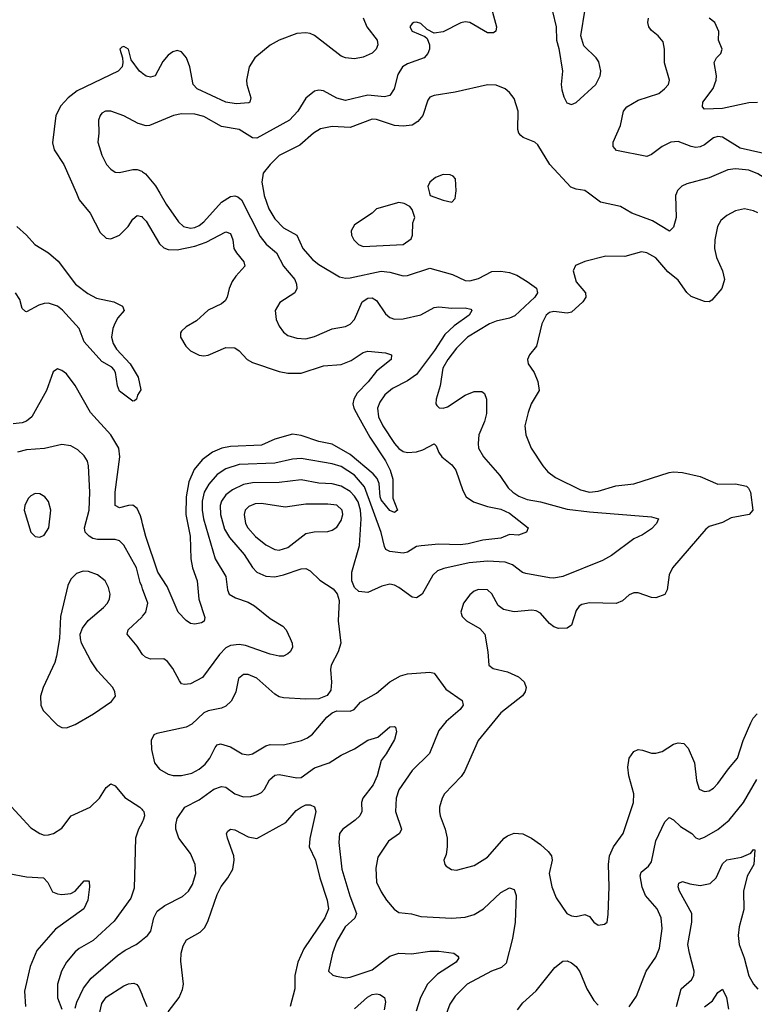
# Model space of a CAD drawing. Header units: inches. Extents: x 2001573 to 2220545, y 644482 to 846830.
# Tile 550 of 656: x 2110739 to 2114054, y 816340 to 820783. Entities that reach past the tile are written whole.
import ezdxf

# ---------------------------------------------------------------- set-up
doc = ezdxf.new("R2010")
doc.units = ezdxf.units.IN
doc.header["$MEASUREMENT"] = 0
doc.layers.add('C1811', color=7, linetype='Continuous')
doc.layers.add('C1812', color=7, linetype='Continuous')

msp = doc.modelspace()

# ---------------------------------------------------------------- linework, layer by layer
at = {"layer": 'C1811', "color": 5}
for points, elevation in [([(2110995.4, 820000), (2111008.4, 819970), (2111057.3, 819910), (2111101.9, 819821.9), (2111130, 819796.5), (2111150, 819794.2), (2111190, 819810.2), (2111228.4, 819850), (2111250, 819882.3), (2111270, 819898.5), (2111290, 819894.4), (2111293.9, 819890.4), (2111310, 819873.6), (2111370, 819771.3), (2111390, 819753), (2111410, 819745), (2111450, 819744.2), (2111530, 819760.1), (2111580.5, 819779.5), (2111670, 819826), (2111690, 819818.7), (2111700.7, 819790), (2111706.2, 819750), (2111717.2, 819730), (2111751.3, 819690), (2111755.3, 819670), (2111714.7, 819625.3), (2111698.8, 819601.2), (2111684.4, 819570), (2111675.6, 819530), (2111665.9, 819514.1), (2111650, 819501.3), (2111590, 819471.6), (2111536.7, 819423.3), (2111490, 819397.3), (2111470, 819377.6), (2111465.3, 819370), (2111464.7, 819350), (2111489.3, 819310), (2111510, 819288.4), (2111550, 819268.4), (2111570, 819266.5), (2111590, 819269.2), (2111670, 819304), (2111710, 819302), (2111729.1, 819289.1), (2111766.4, 819250), (2111790, 819236.1), (2111910, 819195), (2111950, 819187.4), (2112010, 819188.4), (2112110, 819220.5), (2112190, 819226.3), (2112235.2, 819244.8), (2112290, 819281.5), (2112310, 819287.7), (2112390, 819279.5), (2112417.3, 819270), (2112414.9, 819250), (2112350, 819197.1), (2112312.1, 819147.9), (2112261.8, 819098.2), (2112246.8, 819070), (2112243.4, 819050), (2112247.4, 819030), (2112267.9, 818990), (2112319.6, 818899.6), (2112390, 818792.6), (2112411.2, 818750), (2112423, 818710), (2112423.7, 818623.7), (2112444.9, 818570), (2112430, 818559.6), (2112410, 818567.8), (2112370, 818616.8), (2112365.4, 818630), (2112361.4, 818690), (2112351.8, 818711.8), (2112334.2, 818734.2), (2112230, 818820.3), (2112150, 818868), (2112090, 818879.5), (2112010, 818906), (2111970, 818912.8), (2111890.2, 818890), (2111830, 818862.6), (2111690, 818857.5), (2111651.2, 818848.8), (2111610, 818831), (2111563.2, 818796.8), (2111526.3, 818753.7), (2111503, 818697), (2111490.4, 818630), (2111488.4, 818550), (2111508.4, 818451.6), (2111512.2, 818350), (2111519.8, 818310), (2111539.8, 818250), (2111547.5, 818167.5), (2111574.3, 818085.7), (2111571.6, 818068.5), (2111559.3, 818060.7), (2111530, 818054.7), (2111510, 818058), (2111490, 818071.6), (2111454.7, 818110), (2111404.4, 818224.4), (2111362.2, 818290), (2111309, 818450), (2111293.9, 818507.6), (2111290, 818522.3), (2111284.3, 818544.3), (2111270, 818576.4), (2111250, 818592.3), (2111230, 818591.3), (2111190, 818579.8), (2111169.9, 818589.9), (2111169.9, 818650), (2111191.4, 818810), (2111187, 818850), (2111150.6, 818910), (2111059.4, 819010), (2110990, 819132.6), (2110950, 819184.8), (2110930, 819200.4), (2110910, 819206.6), (2110890, 819193.3), (2110860.2, 819110), (2110794.2, 818990), (2110770, 818971.3), (2110750, 818963.6), (2110710, 818958.4)], 320), ([(2111371.8, 820000), (2111400.9, 819950), (2111455.8, 819870), (2111478.5, 819850), (2111510, 819841.9), (2111530, 819844.4), (2111550, 819854), (2111570.5, 819870), (2111650, 819958.6), (2111690, 819985.1), (2111710, 819987.8), (2111723.8, 819983.8), (2111741, 819970), (2111824.6, 819804.6), (2111851.8, 819770), (2111898, 819730), (2111930, 819670.2), (2111980.8, 819610), (2111989, 819590), (2111990.3, 819570), (2111980.3, 819550), (2111913, 819507), (2111892.8, 819470), (2111897.3, 819430), (2111910, 819400.5), (2111930, 819372.2), (2111950, 819358.3), (2111990, 819344.9), (2112030, 819342.9), (2112070, 819353.2), (2112150, 819387.8), (2112210, 819398), (2112230, 819409.3), (2112250.4, 819429.6), (2112284.1, 819510), (2112310, 819526.4), (2112330, 819527.1), (2112350, 819515.2), (2112390, 819454.9), (2112410, 819438.6), (2112430, 819431.3), (2112470, 819433.4), (2112550, 819451), (2112610, 819483.8), (2112630, 819487.6), (2112690, 819480.5), (2112750, 819482.6), (2112775.8, 819475.8), (2112778.9, 819470), (2112767.9, 819450), (2112699.4, 819400.6), (2112658.3, 819361.7), (2112611.1, 819290), (2112530, 819181.6), (2112490, 819152.5), (2112421.6, 819118.4), (2112387.1, 819090), (2112363.8, 819056.2), (2112354, 819030), (2112358, 818990), (2112377.5, 818950), (2112430, 818870.9), (2112450, 818847.1), (2112470, 818834.6), (2112490, 818830.1), (2112530, 818832.3), (2112558.4, 818841.6), (2112610, 818868.5), (2112619.1, 818859.1), (2112630.2, 818830), (2112643.6, 818810), (2112690, 818774), (2112707.7, 818750), (2112738.9, 818658.9), (2112754.6, 818630), (2112786.7, 818606.7), (2112850, 818586.4), (2112910, 818574.3), (2112950, 818555.4), (2113033.7, 818490), (2113026.4, 818470), (2112990, 818456.4), (2112950, 818459.7), (2112910, 818443.8), (2112830, 818434.4), (2112762.8, 818417.2), (2112726.3, 818413.7), (2112630, 818415.8), (2112550.7, 818409.3), (2112530, 818405.7), (2112490, 818380.3), (2112470, 818376.2), (2112410, 818383.4), (2112391.8, 818391.8), (2112385, 818405), (2112370, 818468.4), (2112294.7, 818674.8), (2112250, 818728.1), (2112190, 818766.5), (2112150, 818779), (2112010, 818803.1), (2111970, 818799.6), (2111890, 818781.5), (2111730, 818775.4), (2111670, 818756.4), (2111630.1, 818729.9), (2111592.6, 818687.4), (2111571.9, 818650), (2111563, 818610), (2111562.9, 818570), (2111569.3, 818530), (2111621.3, 818350), (2111669.3, 818270), (2111676.4, 818210), (2111684.9, 818190), (2111713.3, 818173.3), (2111770, 818154.3), (2111798.4, 818138.4), (2111870, 818080.3), (2111926.7, 818046.7), (2111941.3, 818030), (2111960.3, 817990), (2111968.5, 817970), (2111970.3, 817950), (2111960.5, 817930), (2111950, 817920.7), (2111930, 817911.3), (2111910, 817911), (2111870, 817919.4), (2111758.4, 817958.4), (2111730, 817963.6), (2111690, 817959.3), (2111670, 817948), (2111641.3, 817918.7), (2111564.9, 817815.1), (2111510, 817786.2), (2111482.5, 817782.5), (2111470, 817786.6), (2111459.8, 817799.8), (2111430, 817854.7), (2111406.6, 817886.6), (2111390, 817898.5), (2111330, 817897.4), (2111306.6, 817906.6), (2111293.9, 817918.6), (2111290, 817922.3), (2111270, 817955.1), (2111224.7, 818010), (2111228.7, 818030), (2111290, 818086.3), (2111291.9, 818088.1), (2111293.9, 818090.7), (2111308.1, 818110), (2111317, 818150), (2111293.9, 818215.1), (2111290, 818226), (2111283.7, 818243.7), (2111266.9, 818310), (2111210, 818412.1), (2111190.4, 818430.4), (2111170, 818437.5), (2111090, 818437.6), (2111070, 818442.3), (2111052.2, 818452.2), (2111034.8, 818470), (2111032.5, 818490), (2111052.2, 818570), (2111055.7, 818650), (2111050.6, 818770), (2111044.8, 818790), (2111030, 818814.3), (2111001.4, 818841.4), (2110970, 818860.4), (2110930, 818866.2), (2110852.1, 818847.9), (2110770, 818841.6), (2110730, 818831.3)], 340), ([(2111840.5, 820000), (2111842.1, 819990), (2111863.3, 819930), (2111890, 819884.3), (2111930, 819843.7), (2111990.5, 819810.5), (2112017.6, 819750), (2112061.2, 819701.2), (2112090, 819677.6), (2112183, 819623), (2112210, 819616.8), (2112230, 819617.6), (2112370, 819647.5), (2112410, 819644.2), (2112470, 819627), (2112490, 819628.6), (2112590, 819660.9), (2112693.1, 819633.1), (2112750, 819605.4), (2112770, 819603.9), (2112810, 819615.3), (2112870, 819646.8), (2112910, 819648.4), (2112950, 819642.7), (2112982, 819630), (2113030, 819602), (2113070.8, 819570.8), (2113075.6, 819550), (2113063.5, 819530), (2112973.1, 819446.9), (2112950, 819436.3), (2112890, 819423), (2112859.7, 819410), (2112760.1, 819350), (2112710, 819300.8), (2112670.9, 819250), (2112649.1, 819210), (2112636.6, 819130), (2112619.1, 819070), (2112617, 819050), (2112621.1, 819041.1), (2112631.8, 819031.8), (2112650, 819030.2), (2112670, 819036.5), (2112750, 819088.7), (2112790, 819105.1), (2112824.3, 819104.3), (2112836.4, 819096.4), (2112845.8, 819070), (2112845.5, 819005.5), (2112837.4, 818970), (2112811.9, 818910), (2112807.6, 818870), (2112810.2, 818850), (2112832.3, 818810), (2112905.8, 818725.8), (2112943.2, 818670), (2112964.2, 818650), (2112992.3, 818632.3), (2113030, 818617.9), (2113090, 818606.9), (2113210, 818574.4), (2113310, 818561.6), (2113590, 818539.1), (2113622, 818530), (2113613.4, 818510), (2113590, 818486), (2113550, 818458.3), (2113510, 818440.5), (2113410, 818365.6), (2113370, 818342.8), (2113190, 818270.8), (2113150, 818262.5), (2113130, 818263.5), (2113023.7, 818283.7), (2113008.2, 818288.2), (2112963, 818323), (2112930, 818334.7), (2112850, 818339.5), (2112767.6, 818332.4), (2112653, 818307), (2112624.1, 818295.9), (2112604.2, 818275.8), (2112555.8, 818190), (2112530, 818174), (2112510, 818177.4), (2112450, 818220.2), (2112430, 818231.5), (2112410, 818235.3), (2112373.3, 818226.7), (2112310, 818197.3), (2112270, 818203), (2112250, 818220.9), (2112238.5, 818250), (2112238.4, 818290), (2112273.5, 818410), (2112280.6, 818530), (2112277.9, 818570), (2112266.5, 818606.5), (2112250, 818633.4), (2112230, 818653.8), (2112190, 818678), (2112150, 818688.6), (2112090, 818692.1), (2112010, 818705.9), (2111910, 818694.6), (2111790, 818693.4), (2111750, 818685), (2111699.2, 818660.8), (2111670, 818639.2), (2111649.6, 818610), (2111644.2, 818590), (2111645.1, 818550), (2111664.2, 818484.2), (2111686.5, 818446.5), (2111752.4, 818370), (2111790, 818310.2), (2111810, 818290.2), (2111850, 818272), (2111890, 818268.2), (2111930, 818277), (2112010, 818304.5), (2112030, 818306.7), (2112050, 818296.5), (2112093.4, 818253.4), (2112154.4, 818214.4), (2112171.6, 818191.6), (2112181.4, 818161.4), (2112176.8, 818070), (2112188.4, 817970), (2112177.2, 817930), (2112144.7, 817870), (2112142, 817850), (2112146.6, 817793.4), (2112142.8, 817757.2), (2112126.7, 817733.3), (2112090, 817718.7), (2112030, 817716.8), (2111930, 817722), (2111910, 817727), (2111890, 817738.8), (2111810, 817811.4), (2111770, 817827.9), (2111750, 817827.4), (2111726.5, 817810), (2111714.5, 817750), (2111706.3, 817730), (2111693, 817707), (2111670, 817685.5), (2111650, 817676.2), (2111590, 817663.5), (2111570, 817655), (2111516, 817604), (2111490.6, 817590), (2111357.6, 817562.4), (2111344.3, 817555.7), (2111332.4, 817530), (2111333.5, 817490), (2111347.7, 817430), (2111370, 817400.7), (2111410, 817378.5), (2111432.7, 817372.7), (2111470, 817372), (2111516.8, 817383.2), (2111550, 817400.1), (2111577, 817423), (2111597.3, 817450), (2111621, 817499), (2111630, 817510.3), (2111645.2, 817514.8), (2111690, 817501.2), (2111743.8, 817470), (2111770, 817465), (2111790, 817470.1), (2111850, 817506.3), (2111870, 817511.9), (2111930, 817511), (2112010.4, 817529.7), (2112038.3, 817541.7), (2112061.4, 817558.6), (2112125.2, 817634.8), (2112150, 817654.4), (2112170, 817663.7), (2112230, 817662), (2112249.2, 817670), (2112276.6, 817703.4), (2112350, 817744), (2112410, 817795.5), (2112458.4, 817821.6), (2112489.1, 817830.9), (2112590, 817838.9), (2112610, 817833.7), (2112661.8, 817761.8), (2112736.4, 817710), (2112740.3, 817690), (2112727.2, 817670), (2112663.4, 817616.6), (2112630, 817575.1), (2112588.9, 817471.1), (2112510, 817395.3), (2112450, 817306.9), (2112438.8, 817270), (2112435.3, 817210), (2112462.6, 817130), (2112453.1, 817110), (2112403.5, 817076.5), (2112355.8, 817004.2), (2112345.9, 816954.1), (2112350, 816891), (2112370, 816848), (2112394.3, 816810), (2112429.4, 816769.4), (2112450, 816754.3), (2112507.4, 816747.4), (2112550, 816736.2), (2112690, 816727.8), (2112750, 816732.5), (2112790, 816745.5), (2112831.9, 816770), (2112910, 816844.2), (2112950, 816866), (2112970, 816857.1), (2112979.2, 816830), (2112974.6, 816710), (2112963, 816637), (2112935, 816524.9), (2112913.5, 816506.5), (2112868.8, 816490), (2112758.9, 816430), (2112704.2, 816375.9), (2112679.9, 816339.9), (2112653.8, 816266.1)], 360), ([(2112589.3, 820000), (2112592, 819990), (2112650, 819967.7), (2112690, 819958.8), (2112703.7, 819976.3), (2112707.7, 820000)], 380), ([(2113702.7, 820000), (2113698.9, 819990), (2113701.1, 819890), (2113690, 819846), (2113671.3, 819828.7), (2113595.1, 819875.1), (2113501.3, 819910), (2113450, 819939.3), (2113359.6, 819959.6), (2113306.5, 820000)], 360), ([(2114070, 819911.9), (2114050, 819920.9), (2114010, 819928.6), (2113970, 819919.8), (2113930, 819898.9), (2113903.7, 819876.3), (2113887.8, 819850), (2113876.1, 819790), (2113874.9, 819750), (2113883.2, 819710), (2113910.2, 819650), (2113919.1, 819610), (2113907.6, 819570), (2113862.2, 819517.8), (2113850, 819509.6), (2113830, 819511.1), (2113770, 819533.8), (2113750, 819551.1), (2113710, 819607.3), (2113664.6, 819644.6), (2113610, 819707.8), (2113570, 819731.2), (2113545.5, 819734.5), (2113470, 819713.6), (2113384.4, 819715.6), (2113288.9, 819691.1), (2113246.7, 819673.3), (2113236.4, 819650), (2113250, 819600.5), (2113291.8, 819550), (2113294.6, 819530), (2113280.7, 819510), (2113230, 819462.4), (2113210, 819458), (2113150, 819465.8), (2113130, 819461.4), (2113115, 819450), (2113095.8, 819410), (2113070.9, 819309.1), (2113039.5, 819270), (2113030.3, 819250), (2113034, 819230), (2113060.3, 819190), (2113077.8, 819150), (2113083.6, 819110), (2113047.9, 819050), (2113033.6, 819010), (2113019, 818950), (2113023.2, 818910), (2113048.1, 818850), (2113099.7, 818770), (2113122.9, 818742.8), (2113156.6, 818716.6), (2113270, 818661.5), (2113310, 818650.8), (2113350, 818655.9), (2113430, 818679.5), (2113510, 818689), (2113670, 818739.4), (2113690, 818743.2), (2113730, 818740.2), (2113810, 818721.4), (2113890, 818686.2), (2113970, 818688.3), (2114018.5, 818678.5), (2114028.8, 818668.8), (2114037.1, 818650), (2114048, 818570), (2114030.8, 818550), (2113950, 818535.5), (2113910, 818514.6), (2113850, 818495.4), (2113835.6, 818484.4), (2113685.3, 818310), (2113670, 818277.2), (2113661.1, 818210), (2113650, 818189.6), (2113610, 818174), (2113590, 818176), (2113530, 818196.4), (2113510, 818196.9), (2113490, 818187.6), (2113459.8, 818160.2), (2113431.6, 818148.4), (2113310, 818150.8), (2113276.2, 818143.8), (2113263.9, 818136.1), (2113250, 818117), (2113229.2, 818050.8), (2113210, 818036.9), (2113170, 818035.8), (2113150, 818043.1), (2113130, 818057.6), (2113090, 818104.5), (2113070, 818115.8), (2113050, 818118.8), (2112970, 818110.7), (2112922, 818122), (2112898.8, 818138.8), (2112870, 818191.6), (2112849.7, 818209.7), (2112810, 818211.9), (2112790, 818204), (2112770, 818187.8), (2112742.6, 818150), (2112730.4, 818110), (2112736.4, 818090), (2112754.9, 818070), (2112815.8, 818035.8), (2112838, 818010), (2112851.6, 817930), (2112856.3, 817870), (2112875.8, 817855.8), (2112940.1, 817840.1), (2112990, 817817.8), (2113015.5, 817795.5), (2113024.5, 817770), (2113020.7, 817750), (2113008.2, 817731.8), (2112910, 817654.5), (2112807.9, 817530), (2112747.2, 817390), (2112732, 817368), (2112655.8, 817290), (2112645.3, 817270), (2112633.4, 817230), (2112634.3, 817210), (2112636.5, 817190), (2112659, 817130), (2112667.6, 817090), (2112668.8, 817050), (2112663.7, 817016.3), (2112653.4, 816990), (2112657.3, 816970), (2112663.4, 816963.4), (2112687.4, 816947.4), (2112710, 816944.9), (2112790, 816966), (2112850, 817003.6), (2112926.2, 817090), (2112940, 817100), (2112970, 817112), (2113010, 817108.4), (2113048.8, 817090), (2113090, 817060.2), (2113124, 817030), (2113138.5, 817010), (2113142.4, 816990), (2113127.9, 816930), (2113140.8, 816870), (2113160.9, 816820.9), (2113208.8, 816750), (2113230, 816738.3), (2113250, 816735.6), (2113290, 816744.4), (2113310, 816736.3), (2113330, 816710.6), (2113350, 816697.1), (2113378.3, 816701.7), (2113389.6, 816710.4), (2113394.7, 816745.2), (2113399.8, 816870), (2113395.7, 816970), (2113401.1, 817010), (2113418.5, 817050), (2113463.1, 817110), (2113509.8, 817250), (2113510.7, 817290), (2113487.7, 817370), (2113483, 817410), (2113490, 817450.3), (2113510, 817480.2), (2113530, 817489.1), (2113550, 817487.1), (2113590, 817472.9), (2113610, 817472.9), (2113638.9, 817481.1), (2113690, 817513.4), (2113710, 817519.1), (2113736.5, 817516.5), (2113756.3, 817496.3), (2113784.4, 817430), (2113793.4, 817350), (2113806, 817310), (2113830, 817300.4), (2113850, 817303.7), (2113870, 817315.8), (2113890, 817335.8), (2113937.2, 817402.8), (2113978, 817450), (2114004.7, 817530), (2114039, 817610), (2114049.4, 817630.6), (2114067.4, 817650)], 380), ([(2110726.4, 819850), (2110770.9, 819810.9), (2110808.5, 819768.5), (2110870, 819730.1), (2110913.6, 819693.6), (2110991.4, 819590), (2111047.1, 819547.1), (2111085.5, 819525.5), (2111163.8, 819510), (2111202.8, 819490), (2111210.3, 819470), (2111182.8, 819437.2), (2111168.5, 819411.5), (2111159.8, 819390), (2111154.4, 819350), (2111161.9, 819321.9), (2111176.4, 819296.4), (2111238, 819230), (2111274.6, 819170), (2111286.8, 819113.2), (2111270.9, 819089.1), (2111266.8, 819070), (2111257.6, 819062.4), (2111250, 819060.7), (2111190, 819105.9), (2111180.9, 819130), (2111171.9, 819190), (2111164.8, 819204.8), (2111155.4, 819215.4), (2111110, 819240.4), (2111030, 819328.8), (2111007.7, 819390), (2110932, 819472), (2110910, 819489.9), (2110870, 819504), (2110850, 819502.1), (2110825.8, 819494.2), (2110770, 819464.2), (2110765.7, 819465.7), (2110750, 819479.5), (2110739.9, 819519.9), (2110719.9, 819550)], 280), ([(2110990, 816322), (2110997.8, 816350), (2111027.1, 816412.9), (2111062.4, 816457.6), (2111180.2, 816559.8), (2111215.2, 816584.8), (2111265.1, 816610), (2111290, 816629.4), (2111293.9, 816632.5), (2111316.3, 816650), (2111331.2, 816670), (2111344, 816730), (2111360.2, 816759.8), (2111393.8, 816786.2), (2111474.2, 816825.8), (2111500.4, 816850), (2111519.9, 816880.1), (2111534.4, 816930), (2111531.9, 816970), (2111510, 817020.5), (2111458, 817090), (2111444.7, 817130), (2111443.5, 817150), (2111450, 817178.8), (2111484.7, 817230), (2111550, 817262.9), (2111615.8, 817310), (2111650, 817322.2), (2111670, 817319.1), (2111710.3, 817290), (2111750, 817275.5), (2111782.1, 817277.9), (2111812.8, 817287.2), (2111830, 817296), (2111844, 817310), (2111867.2, 817352.8), (2111890, 817373.8), (2111910, 817377.4), (2111990, 817361.8), (2112010, 817363.8), (2112070, 817407.2), (2112135.4, 817430), (2112190, 817463.5), (2112250, 817492.3), (2112310, 817532.4), (2112354.8, 817545.2), (2112410, 817592.1), (2112430, 817594), (2112435.8, 817590), (2112440.2, 817570), (2112430, 817534.5), (2112393, 817470), (2112370, 817439.3), (2112351.9, 817370), (2112334.4, 817330), (2112288.5, 817270), (2112282, 817250), (2112282.9, 817210), (2112274, 817190), (2112253.2, 817170), (2112196.9, 817130), (2112183.2, 817110), (2112180.2, 817070), (2112193.1, 816950), (2112229.3, 816829.3), (2112259.5, 816750), (2112251.5, 816728.5), (2112207.9, 816690), (2112170, 816625.1), (2112150.2, 816570), (2112133.4, 816490), (2112151.8, 816471.8), (2112166.8, 816466.8), (2112210, 816459.7), (2112230, 816462), (2112330, 816495.5), (2112410, 816557.1), (2112450, 816570.9), (2112507.9, 816567.9), (2112590, 816579.2), (2112630, 816579.8), (2112698.8, 816570), (2112717.1, 816557.1), (2112720.3, 816550), (2112708.9, 816530), (2112624.3, 816475.7), (2112579.3, 816430), (2112547.8, 816370), (2112528.6, 816308.6)], 340), ([(2110684.4, 817250), (2110790, 817135.6), (2110830, 817110.2), (2110850, 817103.6), (2110870, 817104), (2110892, 817110), (2110930, 817134.9), (2110971.5, 817190), (2111057.4, 817230), (2111098.9, 817270), (2111130, 817318), (2111150, 817334.4), (2111170, 817325.5), (2111213.4, 817273.4), (2111282, 817230), (2111290, 817220.8), (2111293.9, 817216.4), (2111299.5, 817210), (2111302, 817190), (2111297, 817170), (2111293.9, 817164.2), (2111290, 817157.1), (2111275.3, 817130), (2111262.6, 817090), (2111256.5, 816863.5), (2111241.5, 816818.5), (2111165.2, 816714.8), (2111071.6, 816628.4), (2111008, 816592), (2110990, 816576.8), (2110951.2, 816530), (2110928.6, 816490), (2110909.4, 816430), (2110909.4, 816369.4), (2110930, 816317.1)], 340), ([(2113490, 816328.8), (2113522.9, 816377.1), (2113566.9, 816490), (2113610, 816552.4), (2113626.9, 816593.1), (2113637.9, 816682.1), (2113634.5, 816730), (2113616.5, 816770), (2113562.7, 816830), (2113548.4, 816868.4), (2113539.8, 816920.2), (2113544.2, 816935.7), (2113577.4, 816962.6), (2113590, 816982), (2113610, 817078), (2113650, 817162.4), (2113670, 817182), (2113690, 817172.9), (2113721.9, 817141.9), (2113772.7, 817110), (2113790, 817090.5), (2113805.5, 817085.5), (2113830, 817093.8), (2113890, 817128), (2113941.4, 817170), (2114005, 817250), (2114065.6, 817354.4)], 360), ([(2111410, 816306.5), (2111458.5, 816370), (2111474.1, 816405.9), (2111479.2, 816430), (2111466.2, 816533.8), (2111467.5, 816570), (2111476.9, 816603.1), (2111492.4, 816630), (2111554.3, 816665.7), (2111574.3, 816685.7), (2111590, 816717.6), (2111630, 816834.7), (2111648.8, 816871.2), (2111678.4, 816910), (2111700.7, 816950), (2111707.3, 816990), (2111705.5, 817010), (2111677.2, 817090), (2111673.3, 817110), (2111679.3, 817120.7), (2111690, 817130.3), (2111710, 817127.2), (2111770, 817095), (2111810, 817087.3), (2111939.7, 817160.3), (2111986.4, 817213.6), (2112009.7, 817230), (2112030, 817239.4), (2112050, 817240.2), (2112070, 817230.4), (2112075.8, 817210), (2112048.1, 817088.1), (2112045.1, 817050), (2112074.4, 816990), (2112094.4, 816910), (2112127.5, 816810), (2112132.2, 816770), (2112116, 816730), (2112021.5, 816590), (2111995.1, 816530), (2111980.6, 816470), (2111981.3, 816410), (2111959.6, 816330)], 320), ([(2113703.7, 816330), (2113723.5, 816410), (2113770.8, 816450), (2113781.5, 816470), (2113783.2, 816490), (2113761.2, 816570), (2113755, 816610), (2113771.7, 816710), (2113772.5, 816750), (2113716.4, 816850), (2113711.1, 816870), (2113713.3, 816886.7), (2113730, 816894.4), (2113763.3, 816883.4), (2113810, 816876.2), (2113854.4, 816885.6), (2113882.2, 816910), (2113910, 816974), (2113930, 816991.8), (2113995.8, 817004.2), (2114038, 817022), (2114050, 817038.8), (2114056.8, 817036.8), (2114051.7, 816970), (2114022.3, 816917.7), (2114005.8, 816850), (2114007, 816767), (2113986.1, 816690), (2113980.7, 816650), (2113986.4, 816610), (2114008.5, 816550), (2114030, 816468.9), (2114051, 816430), (2114070, 816408.5)], 340), ([(2110690, 816930.3), (2110770, 816915), (2110846.8, 816910), (2110866.7, 816890), (2110887.8, 816847.8), (2110910, 816837.7), (2110930, 816835.2), (2110970, 816839.5), (2110989.4, 816850), (2111030, 816897.6), (2111050, 816897.3), (2111052.3, 816892.3), (2111054.2, 816870), (2111047.4, 816810), (2111028.2, 816770), (2110901, 816679), (2110817.1, 816582.9), (2110787.2, 816510), (2110760.9, 816399.1), (2110765, 816330)], 320), ([(2112985.8, 816314.2), (2113010, 816345.8), (2113070, 816400.2), (2113154.9, 816505.1), (2113190, 816534.4), (2113210, 816535.5), (2113230, 816527.1), (2113250.2, 816510), (2113266.4, 816486.4), (2113298.2, 816410), (2113330, 816357), (2113350, 816335.6)], 360), ([(2111097.3, 816290), (2111110, 816343.5), (2111130, 816372.5), (2111210, 816422.6), (2111230, 816431.6), (2111254.9, 816434.9), (2111268.6, 816428.6), (2111276.5, 816416.5), (2111290, 816385.1), (2111293.9, 816376), (2111313.7, 816330)], 320), ([(2113830, 816328.9), (2113864.9, 816355.1), (2113890, 816393), (2113910, 816407.7), (2113928.5, 816370), (2113937.5, 816317.5)], 320), ([(2112250, 816319.8), (2112308.2, 816371.8), (2112330, 816383.7), (2112350, 816387.6), (2112364.6, 816384.6), (2112385.6, 816370), (2112390.3, 816350), (2112384.7, 816315.3)], 320)]:
    msp.add_lwpolyline(points, dxfattribs=dict(at, elevation=elevation))
for points, elevation in [([(2112450, 819957.2), (2112350, 819929), (2112330.4, 819909.6), (2112250, 819857), (2112234.9, 819830), (2112236.4, 819810), (2112246.7, 819790), (2112268.5, 819768.5), (2112290, 819759), (2112470, 819768), (2112505.8, 819794.2), (2112511.8, 819810), (2112514, 819866), (2112522, 819890), (2112510, 819926), (2112500.4, 819940.4), (2112473.6, 819953.6)], 380), ([(2110810, 818644.5), (2110790, 818634.5), (2110778.3, 818621.7), (2110763, 818590), (2110759.3, 818570), (2110790.4, 818470), (2110810, 818450.4), (2110830, 818447), (2110850, 818457.1), (2110870.8, 818489.2), (2110879.7, 818570), (2110870, 818609), (2110852.3, 818630), (2110830, 818642.9)], 360), ([(2111830, 818600.2), (2111802.5, 818597.5), (2111773.5, 818586.5), (2111757.5, 818570), (2111751.8, 818550), (2111758.7, 818510), (2111768.8, 818490), (2111804, 818450), (2111850, 818412.4), (2111890, 818392.4), (2111910, 818389.5), (2111950, 818401.3), (2112030, 818464.5), (2112067.9, 818472.1), (2112130, 818472.8), (2112150, 818479.3), (2112170, 818493.4), (2112190, 818523.1), (2112197.2, 818550), (2112194.1, 818570), (2112170, 818591.8), (2112130, 818597), (2112030, 818596.5), (2111936.9, 818583.1)], 380), ([(2111025.8, 818294.2), (2110996.5, 818283.5), (2110970, 818258), (2110957.4, 818230), (2110923.6, 818090), (2110919.6, 817990), (2110905.3, 817910), (2110897.3, 817882.7), (2110844.9, 817770), (2110833.7, 817730), (2110834.9, 817690), (2110846.1, 817666.1), (2110910, 817599.1), (2110928.9, 817588.9), (2110950, 817587.2), (2110990, 817602.6), (2111072, 817650), (2111154.3, 817705.7), (2111172, 817730), (2111169.4, 817750), (2111159.5, 817770), (2111090, 817844.2), (2111059.7, 817890), (2111018.5, 817970), (2111013.1, 817990), (2111012.9, 818010), (2111022.5, 818037.5), (2111047.7, 818072.3), (2111117.4, 818130), (2111135.4, 818150), (2111144.7, 818170), (2111147.2, 818190), (2111140.5, 818220.5), (2111125.1, 818250), (2111090, 818277.4), (2111050, 818292.3)], 360)]:
    msp.add_lwpolyline(points, close=True, dxfattribs=dict(at, elevation=elevation))
at = {"layer": 'C1812', "color": 5}
for points, elevation in [([(2113126.5, 820890), (2113160.7, 820750), (2113162, 820690), (2113172.5, 820652.5), (2113188.4, 820550), (2113183.1, 820490), (2113186.1, 820466.1), (2113194.5, 820434.5), (2113207.8, 820407.7), (2113230, 820400.3), (2113250, 820409.1), (2113338.9, 820490), (2113358, 820530), (2113362.4, 820550), (2113352.2, 820592.2), (2113340.7, 820610), (2113284.4, 820664.4), (2113271.6, 820710), (2113291, 820830)], 360), ([(2112863.8, 820850), (2112890.3, 820750), (2112888.5, 820731.5), (2112877.2, 820722.8), (2112850, 820723.1), (2112770, 820769.7), (2112750, 820772.8), (2112730, 820768.2), (2112650, 820728.2), (2112610, 820722), (2112578.4, 820738.4), (2112550, 820765.1), (2112530, 820771.8), (2112518, 820770), (2112510, 820766), (2112499.3, 820750), (2112510, 820730.8), (2112566.9, 820706.9), (2112578, 820698), (2112588.4, 820670), (2112588.8, 820650), (2112580.9, 820630), (2112564.9, 820610), (2112490, 820584.2), (2112467.3, 820570), (2112445, 820535), (2112428.9, 820471.1), (2112410, 820441), (2112385.7, 820434.3), (2112310, 820442.7), (2112210, 820418.8), (2112170, 820428.2), (2112110, 820461.5), (2112090, 820465.4), (2112070, 820460.5), (2112031, 820429), (2111995, 820370), (2111957.2, 820330), (2111810, 820247.5), (2111790, 820249), (2111730, 820287.7), (2111650, 820300.2), (2111570, 820345.2), (2111530, 820356.4), (2111470, 820357.2), (2111433.4, 820350), (2111324.6, 820304.6), (2111310, 820304.4), (2111293.9, 820309), (2111290, 820310.1), (2111274.5, 820314.5), (2111210, 820349.6), (2111150, 820369.6), (2111126, 820370), (2111110, 820360.9), (2111102.4, 820350), (2111094.4, 820330), (2111097.1, 820270), (2111092.4, 820230), (2111110, 820171), (2111130.5, 820130), (2111150, 820108), (2111170, 820094.9), (2111190, 820093.7), (2111250, 820106.2), (2111270, 820106), (2111290, 820099.1), (2111293.9, 820096.3), (2111306.9, 820086.9), (2111352.8, 820032.8), (2111371.8, 820000)], 340), ([(2112289.4, 820790.6), (2112306.3, 820750), (2112352.5, 820690), (2112355.6, 820670), (2112347.8, 820650), (2112330, 820632.3), (2112290, 820613.3), (2112250, 820606), (2112210, 820610.8), (2112190, 820618.8), (2112070, 820710.8), (2112050, 820720.4), (2112030, 820723.5), (2111990, 820720.7), (2111910, 820689.8), (2111870, 820667.4), (2111800.3, 820610), (2111774.4, 820570), (2111763.5, 820510), (2111764.5, 820490), (2111782.9, 820430), (2111778.4, 820410), (2111772.8, 820407.2), (2111716.2, 820403.8), (2111670, 820410.9), (2111540.3, 820470), (2111522.8, 820490), (2111507.4, 820570), (2111492.5, 820610), (2111470, 820638.2), (2111450, 820643.8), (2111430, 820637.1), (2111410, 820622.5), (2111385.7, 820594.3), (2111350.2, 820530), (2111330, 820522.8), (2111310, 820527.9), (2111293.9, 820539.7), (2111290, 820542.5), (2111279.7, 820550), (2111242, 820602), (2111230, 820649), (2111210, 820661.2), (2111200.7, 820659.3), (2111191.3, 820650), (2111203.8, 820610), (2111204.9, 820590), (2111201.3, 820570), (2111184.2, 820550), (2110999, 820461), (2110958, 820430), (2110925.4, 820394.6), (2110903.1, 820350), (2110887.5, 820227.5), (2110894.9, 820194.9), (2110939.1, 820130), (2110995.4, 820000)], 320), ([(2114130, 820171.2), (2113990, 820202.6), (2113910, 820252.2), (2113890, 820255.8), (2113870, 820249.8), (2113830, 820217.8), (2113810, 820208.4), (2113790, 820206.3), (2113770, 820210.6), (2113710, 820233.1), (2113678, 820230), (2113638.3, 820210), (2113590, 820173.7), (2113570, 820166), (2113431.9, 820191.9), (2113418, 820210), (2113418, 820230), (2113450, 820306), (2113464.5, 820370), (2113479.2, 820390), (2113530, 820419.3), (2113623, 820450), (2113649.7, 820470), (2113666.9, 820490), (2113670.9, 820510), (2113648.8, 820588.8), (2113649.7, 820649.7), (2113642.3, 820682.3), (2113620.7, 820710), (2113590, 820733.6), (2113578.3, 820750), (2113574, 820770), (2113576.3, 820790)], 340), ([(2114069.1, 820409.1), (2114030, 820407.9), (2113910, 820382.5), (2113830, 820379.6), (2113820.5, 820390), (2113822.7, 820410), (2113868.4, 820471.6), (2113882.2, 820510), (2113884.4, 820530), (2113873.8, 820590), (2113883.1, 820610), (2113903.8, 820630), (2113908.9, 820650), (2113892.7, 820690), (2113893.9, 820730), (2113876.2, 820770), (2113851.3, 820790)], 320), ([(2113306.5, 820000), (2113290, 820012.6), (2113250, 820018.3), (2113227, 820027), (2113132, 820130), (2113077.8, 820217.8), (2113063.7, 820230), (2113010.8, 820250.8), (2113000, 820260), (2112991.3, 820270), (2112986.6, 820286.6), (2112988.4, 820370), (2112970, 820426.6), (2112950, 820454.5), (2112930, 820470.9), (2112890, 820486.9), (2112850, 820488.3), (2112704.1, 820455.9), (2112610, 820441), (2112590, 820433.6), (2112580.7, 820419.3), (2112558.3, 820350), (2112536.7, 820323.3), (2112510, 820307.4), (2112470, 820302.3), (2112430, 820305.3), (2112350, 820332.2), (2112330, 820333.5), (2112230, 820296.4), (2112150, 820300.9), (2112096.4, 820290), (2112064.5, 820270), (2112003.4, 820216.6), (2111910.2, 820170), (2111869.2, 820130), (2111838.2, 820090), (2111832.6, 820050), (2111840.5, 820000)], 360), ([(2114178, 820000), (2114130, 820049.1), (2114070, 820087.1), (2114030, 820103), (2113970, 820110.5), (2113934.1, 820105.9), (2113850, 820069), (2113750, 820042.4), (2113727.9, 820032.1), (2113707.5, 820012.5), (2113702.7, 820000)], 360), ([(2112707.7, 820000), (2112709.4, 820010), (2112705.2, 820065.2), (2112696, 820076), (2112682, 820082), (2112650, 820083.7), (2112616, 820070), (2112590.8, 820050), (2112581, 820030), (2112589.3, 820000)], 380)]:
    msp.add_lwpolyline(points, dxfattribs=dict(at, elevation=elevation))

doc.saveas('drawing.dxf')
